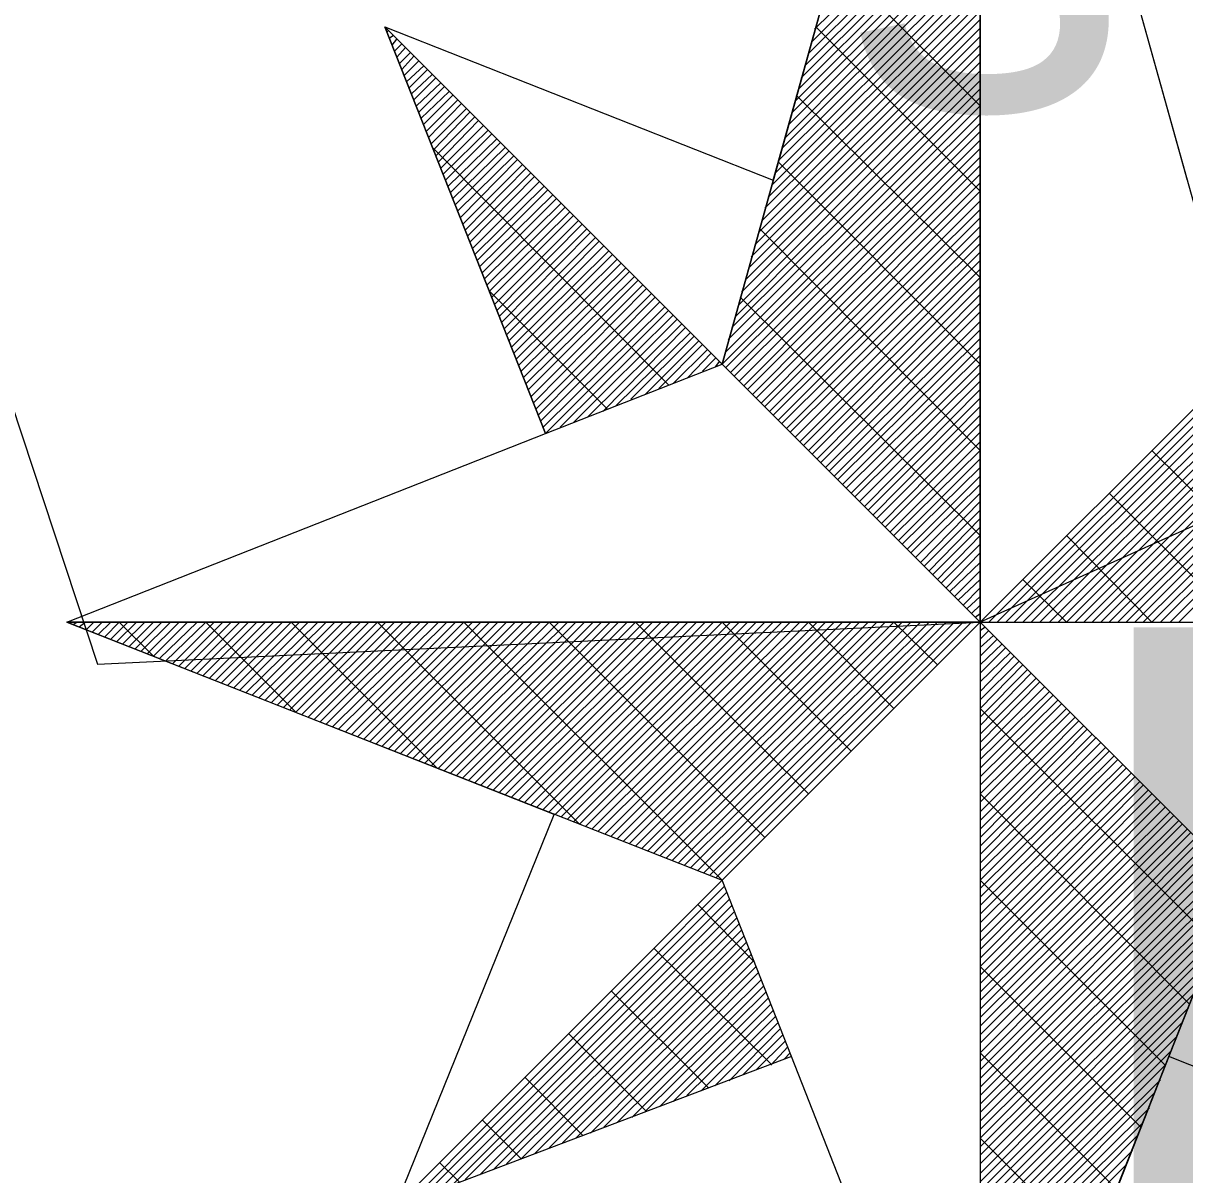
# Model space of a CAD drawing. Extents: x -729889 to -691139, y -995431 to -974354.
# Drawn here: x -725821.777 to -725820.117, y -978982.18 to -978980.534 of the extents above; entities that cross this region are included whole.
import ezdxf

# ---------------------------------------------------------------- set-up
doc = ezdxf.new("R2010")
doc.units = 0
for name, color, linetype in [('Atributy', 7, 'Continuous'), ('Kabelové vedení VO', 7, 'Continuous'), ('Svítidlo vestavné a přisazené venkovní', 7, 'Continuous'), ('Světelný bod se zemním svítidlem', 7, 'Continuous')]:
    doc.layers.add(name, color=color, linetype=linetype)

# ---------------------------------------------------------------- blocks, each defined once
blk = doc.blocks.new('Světlo')
at = {"layer": 'Světelný bod se zemním svítidlem'}
for p, q in [((-0.3687, 0.3687), (0, 1.6939)), ((0, 1.6939), (-0.3687, 0.3687)), ((-0.2957, 0.6313), (0, 1.6939)), ((0, 1.6939), (0.3687, 0.3687)), ((0, 0), (0, 1.6939)), ((0, 1.6939), (0.2957, 0.6313)), ((0, 1.6939), (0, -1.3043)), ((-0.2365, 0.847), (0, 1.0817)), ((-0.24, 0.8296), (0, 1.0696)), ((-0.2504, 0.7948), (0, 1.0452)), ((-0.2452, 0.8122), (0, 1.0574)), ((-0.2557, 0.7774), (0, 1.033)), ((-0.2591, 0.7617), (0, 1.0209)), ((-0.2696, 0.727), (0, 0.9965)), ((-0.2643, 0.7443), (0, 1.0087)), ((-0.2748, 0.7096), (0, 0.9843)), ((-0.2783, 0.6922), (0, 0.9722)), ((-0.2887, 0.6591), (0, 0.9461)), ((-0.2835, 0.6765), (0, 0.96)), ((0, 0.7374), (-0.2087, 0.9461)), ((-0.2922, 0.6417), (0, 0.9339)), ((-0.2974, 0.6243), (0, 0.9217)), ((-0.3078, 0.5913), (0, 0.8974)), ((-0.3026, 0.607), (0, 0.9096)), ((-0.3113, 0.5739), (0, 0.8852)), ((-0.3165, 0.5565), (0, 0.873)), ((-0.3687, 0.3687), (-0.8504, 0.8504)), ((-0.8504, 0.8504), (-0.6209, 0.2696)), ((-0.6209, 0.2696), (-0.8504, 0.8504)), ((-0.8504, 0.8504), (-0.2957, 0.6313)), ((-0.3687, 0.3687), (-0.8504, 0.8504)), ((-0.327, 0.5217), (0, 0.8487)), ((-0.3217, 0.5391), (0, 0.8609)), ((0, 0.6157), (-0.2348, 0.8504)), ((-0.847, 0.8435), (-0.8452, 0.8452)), ((-0.8435, 0.8348), (-0.8383, 0.8383)), ((-0.84, 0.8243), (-0.833, 0.833)), ((-0.3304, 0.5061), (0, 0.8365)), ((-0.8365, 0.8157), (-0.8261, 0.8261)), ((-0.833, 0.807), (-0.8209, 0.8209)), ((-0.8296, 0.7983), (-0.8139, 0.8139)), ((-0.3357, 0.4887), (0, 0.8243)), ((-0.8261, 0.7896), (-0.8087, 0.8087)), ((-0.8226, 0.7809), (-0.8017, 0.8017)), ((-0.3443, 0.4539), (0, 0.8)), ((-0.3409, 0.4713), (0, 0.8122)), ((-0.8191, 0.7722), (-0.7948, 0.7948)), ((-0.8157, 0.7635), (-0.7896, 0.7896)), ((-0.8122, 0.7548), (-0.7826, 0.7826)), ((-0.3496, 0.4365), (0, 0.7878)), ((-0.8087, 0.7461), (-0.7774, 0.7774)), ((-0.8052, 0.7374), (-0.7704, 0.7704)), ((-0.8017, 0.7287), (-0.7652, 0.7652)), ((-0.3548, 0.4209), (0, 0.7739)), ((-0.7983, 0.72), (-0.7583, 0.7583)), ((-0.7948, 0.7113), (-0.753, 0.753)), ((-0.3635, 0.3861), (0, 0.7496)), ((-0.36, 0.4035), (0, 0.7617)), ((0, 0.4922), (-0.2626, 0.753)), ((-0.7913, 0.7009), (-0.7461, 0.7461)), ((-0.7878, 0.6922), (-0.7409, 0.7409)), ((-0.7843, 0.6835), (-0.7339, 0.7339)), ((-0.3687, 0.3687), (0, 0.7374)), ((-0.7809, 0.6748), (-0.7287, 0.7287)), ((-0.7774, 0.6661), (-0.7217, 0.7217)), ((-0.7739, 0.6574), (-0.7165, 0.7165)), ((-0.3635, 0.3635), (0, 0.7252)), ((-0.7704, 0.6487), (-0.7096, 0.7096)), ((-0.767, 0.64), (-0.7026, 0.7026)), ((-0.7635, 0.6313), (-0.6974, 0.6974)), ((-0.3565, 0.3565), (0, 0.713)), ((-0.3513, 0.3513), (0, 0.7009)), ((-0.76, 0.6226), (-0.6904, 0.6904)), ((-0.7565, 0.6139), (-0.6852, 0.6852)), ((-0.3443, 0.3443), (0, 0.6887)), ((-0.4452, 0.3391), (-0.7809, 0.6765)), ((-0.753, 0.6052), (-0.6783, 0.6783)), ((-0.7496, 0.5965), (-0.673, 0.673)), ((-0.7461, 0.5878), (-0.6661, 0.6661)), ((-0.3374, 0.3374), (0, 0.6765)), ((-0.3322, 0.3322), (0, 0.6643)), ((-0.7426, 0.5774), (-0.6609, 0.6609)), ((-0.7391, 0.5687), (-0.6539, 0.6539)), ((-0.7357, 0.56), (-0.6487, 0.6487)), ((-0.3252, 0.3252), (0, 0.6522)), ((0, 0.3687), (-0.2887, 0.6574)), ((-0.7322, 0.5513), (-0.6417, 0.6417)), ((-0.7287, 0.5426), (-0.6365, 0.6365)), ((-0.2957, 0.6313), (-0.3687, 0.3687)), ((-0.32, 0.32), (0, 0.64)), ((-0.7252, 0.5339), (-0.6296, 0.6296)), ((-0.7217, 0.5252), (-0.6226, 0.6226)), ((-0.7183, 0.5165), (-0.6174, 0.6174)), ((-0.313, 0.313), (0, 0.6278)), ((-0.3078, 0.3078), (0, 0.6157)), ((-0.7148, 0.5078), (-0.6104, 0.6104)), ((-0.7113, 0.4991), (-0.6052, 0.6052)), ((-0.7078, 0.4904), (-0.5983, 0.5983)), ((-0.3009, 0.3009), (0, 0.6017)), ((-0.7043, 0.4817), (-0.593, 0.593)), ((-0.7009, 0.473), (-0.5861, 0.5861)), ((-0.6974, 0.4643), (-0.5809, 0.5809)), ((-0.2957, 0.2957), (0, 0.5896)), ((-0.6939, 0.4539), (-0.5739, 0.5739)), ((-0.6904, 0.4452), (-0.5687, 0.5687)), ((-0.2887, 0.2887), (0, 0.5774)), ((-0.2835, 0.2835), (0, 0.5652)), ((-0.687, 0.4365), (-0.5617, 0.5617)), ((-0.6835, 0.4278), (-0.5565, 0.5565)), ((-0.68, 0.4191), (-0.5496, 0.5496)), ((0, 0.2452), (-0.3148, 0.5617)), ((-0.2765, 0.2765), (0, 0.553)), ((-0.6765, 0.4104), (-0.5443, 0.5443)), ((-0.673, 0.4017), (-0.5374, 0.5374)), ((-0.2713, 0.2713), (0, 0.5409)), ((-0.6696, 0.393), (-0.5304, 0.5304)), ((-0.6661, 0.3843), (-0.5252, 0.5252)), ((-0.6626, 0.3757), (-0.5183, 0.5183)), ((-0.2643, 0.2643), (0, 0.5287)), ((-0.2574, 0.2574), (0, 0.5165)), ((-0.6591, 0.367), (-0.513, 0.513)), ((-0.6557, 0.3583), (-0.5061, 0.5061)), ((-0.6522, 0.3496), (-0.5009, 0.5009)), ((-0.2522, 0.2522), (0, 0.5043)), ((-0.6487, 0.3409), (-0.4939, 0.4939)), ((-0.6452, 0.3322), (-0.4887, 0.4887)), ((-0.6417, 0.3217), (-0.4817, 0.4817)), ((-0.2452, 0.2452), (0, 0.4922)), ((-0.5322, 0.3043), (-0.7009, 0.473)), ((-0.6383, 0.313), (-0.4765, 0.4765)), ((-0.6348, 0.3043), (-0.4696, 0.4696)), ((-0.24, 0.24), (0, 0.48)), ((-0.233, 0.233), (0, 0.4678)), ((-0.6313, 0.2957), (-0.4643, 0.4643)), ((-0.6278, 0.287), (-0.4574, 0.4574)), ((-0.6243, 0.2783), (-0.4504, 0.4504)), ((0, 0.1235), (-0.3426, 0.4643)), ((-0.2278, 0.2278), (0, 0.4557)), ((-0.6209, 0.2696), (-0.4452, 0.4452)), ((-0.6, 0.2783), (-0.4383, 0.4383)), ((-0.5809, 0.2852), (-0.433, 0.433)), ((-0.2209, 0.2209), (0, 0.4435)), ((-0.56, 0.2939), (-0.4261, 0.4261)), ((-0.5391, 0.3009), (-0.4209, 0.4209)), ((-0.2157, 0.2157), (0, 0.4296)), ((-0.2087, 0.2087), (0, 0.4174)), ((-0.52, 0.3096), (-0.4139, 0.4139)), ((-0.4991, 0.3183), (-0.4087, 0.4087)), ((-0.4783, 0.3252), (-0.4017, 0.4017)), ((-0.2035, 0.2035), (0, 0.4052)), ((-0.4591, 0.3339), (-0.3965, 0.3965)), ((-0.4383, 0.3409), (-0.3896, 0.3896)), ((-0.4174, 0.3496), (-0.3843, 0.3843)), ((-0.1965, 0.1965), (0, 0.393)), ((-0.6209, 0.2696), (-0.3687, 0.3687)), ((-0.3965, 0.3583), (-0.3774, 0.3774)), ((-0.3774, 0.3652), (-0.3722, 0.3722)), ((-0.3687, 0.3687), (0, 0)), ((0, 0), (-0.3687, 0.3687)), ((-0.1913, 0.1913), (0, 0.3809)), ((-0.1843, 0.1843), (0, 0.3687)), ((0.3687, 0.3687), (0, 0)), ((0.3687, 0.3687), (0, 0)), ((0, 0), (0.3687, 0.3687)), ((0.0122, 0), (0.3774, 0.3652)), ((-0.1791, 0.1791), (0, 0.3565)), ((0.0243, 0), (0.3861, 0.3617)), ((0.0365, 0), (0.3948, 0.3583)), ((0.0487, 0), (0.4035, 0.3548)), ((0.0609, 0), (0.4139, 0.3513)), ((-0.1722, 0.1722), (0, 0.3443)), ((-0.1652, 0.1652), (0, 0.3322)), ((0.073, 0), (0.4226, 0.3478)), ((0.0852, 0), (0.4313, 0.3443)), ((0.0991, 0), (0.44, 0.3409)), ((0.1113, 0), (0.4487, 0.3374)), ((0.1235, 0), (0.4574, 0.3339)), ((-0.16, 0.16), (0, 0.32)), ((0.1357, 0), (0.4661, 0.3304)), ((0.1478, 0), (0.4748, 0.327)), ((0.16, 0), (0.4835, 0.3235)), ((0.1722, 0), (0.4922, 0.32)), ((0.1843, 0), (0.5009, 0.3165)), ((-0.153, 0.153), (0, 0.3078)), ((0.1965, 0), (0.5096, 0.313)), ((0.2087, 0), (0.5183, 0.3096)), ((0.2209, 0), (0.527, 0.3061)), ((0.233, 0), (0.5374, 0.3026)), ((0.2452, 0), (0.5461, 0.2991)), ((-0.1478, 0.1478), (0, 0.2957)), ((-0.1409, 0.1409), (0, 0.2835)), ((0.2574, 0), (0.5548, 0.2957)), ((0.2713, 0), (0.5635, 0.2922)), ((0.2835, 0), (0.5722, 0.2887)), ((-1.3043, 0), (-0.6209, 0.2696)), ((-0.1357, 0.1357), (0, 0.2713)), ((-0.1287, 0.1287), (0, 0.2574)), ((-0.1235, 0.1235), (0, 0.2452)), ((-0.1165, 0.1165), (0, 0.233)), ((0.4922, 0), (0.2452, 0.2452)), ((-0.1113, 0.1113), (0, 0.2209)), ((-0.1043, 0.1043), (0, 0.2087)), ((-0.0991, 0.0991), (0, 0.1965)), ((-0.0922, 0.0922), (0, 0.1843)), ((0.3687, 0), (0.1843, 0.1843)), ((-0.0852, 0.0852), (0, 0.1722)), ((-0.08, 0.08), (0, 0.16)), ((-0.073, 0.073), (0, 0.1478)), ((-0.0678, 0.0678), (0, 0.1357)), ((-0.0609, 0.0609), (0, 0.1235)), ((0.2452, 0), (0.1235, 0.1235)), ((-0.0557, 0.0557), (0, 0.1113)), ((-0.0487, 0.0487), (0, 0.0991)), ((-0.0435, 0.0435), (0, 0.0852)), ((-0.0365, 0.0365), (0, 0.073)), ((-0.0313, 0.0313), (0, 0.0609)), ((0.1235, 0), (0.0609, 0.0609)), ((-0.0243, 0.0243), (0, 0.0487)), ((-0.0191, 0.0191), (0, 0.0365)), ((-0.0122, 0.0122), (0, 0.0243)), ((-1.3043, 0), (-0.3687, -0.3687)), ((0, 0), (-1.3043, 0)), ((-0.6087, -0.2748), (-1.3043, 0)), ((-1.3043, 0), (1.3043, 0)), ((-1.3043, 0), (-1.3043, 0)), ((-1.2957, -0.0035), (-1.2904, 0)), ((-1.287, -0.007), (-1.2783, 0)), ((-1.2765, -0.0104), (-1.2661, 0)), ((-1.2678, -0.0139), (-1.2539, 0)), ((-1.2591, -0.0174), (-1.2417, 0)), ((-1.2504, -0.0209), (-1.2296, 0)), ((-1.2417, -0.0243), (-1.2174, 0)), ((-1.233, -0.0278), (-1.2052, 0)), ((-1.1809, -0.0487), (-1.2296, 0)), ((-1.2243, -0.0313), (-1.193, 0)), ((-1.2157, -0.0348), (-1.1809, 0)), ((-1.207, -0.0383), (-1.1687, 0)), ((-1.1983, -0.0417), (-1.1565, 0)), ((-1.1896, -0.0452), (-1.1443, 0)), ((-1.1809, -0.0487), (-1.1322, 0)), ((-1.1722, -0.0522), (-1.1183, 0)), ((-1.1635, -0.0557), (-1.1061, 0)), ((-1.153, -0.0591), (-1.0939, 0)), ((-1.1443, -0.0626), (-1.0817, 0)), ((-1.1357, -0.0661), (-1.0696, 0)), ((-1.127, -0.0696), (-1.0574, 0)), ((-1.1183, -0.073), (-1.0452, 0)), ((-1.1096, -0.0765), (-1.033, 0)), ((-0.9774, -0.1287), (-1.1061, 0)), ((-1.1009, -0.08), (-1.0209, 0)), ((-1.0922, -0.0835), (-1.0087, 0)), ((-1.0835, -0.087), (-0.9965, 0)), ((-1.0748, -0.0904), (-0.9843, 0)), ((-1.0661, -0.0939), (-0.9722, 0)), ((-1.0574, -0.0974), (-0.96, 0)), ((-1.0487, -0.1009), (-0.9461, 0)), ((-1.04, -0.1043), (-0.9339, 0)), ((-1.0296, -0.1078), (-0.9217, 0)), ((-1.0209, -0.1113), (-0.9096, 0)), ((-1.0122, -0.1148), (-0.8974, 0)), ((-1.0035, -0.1183), (-0.8852, 0)), ((-0.9948, -0.1217), (-0.873, 0)), ((-0.9861, -0.1252), (-0.8609, 0)), ((-0.7757, -0.2087), (-0.9843, 0)), ((-0.9774, -0.1287), (-0.8487, 0)), ((-0.9687, -0.1322), (-0.8365, 0)), ((-0.96, -0.1357), (-0.8243, 0)), ((-0.9513, -0.1391), (-0.8122, 0)), ((-0.9426, -0.1426), (-0.8, 0)), ((-0.9339, -0.1461), (-0.7878, 0)), ((-0.9252, -0.1496), (-0.7739, 0)), ((-0.9165, -0.153), (-0.7617, 0)), ((-0.9061, -0.1565), (-0.7496, 0)), ((-0.8974, -0.16), (-0.7374, 0)), ((-0.8887, -0.1635), (-0.7252, 0)), ((-0.88, -0.167), (-0.713, 0)), ((-0.8713, -0.1704), (-0.7009, 0)), ((-0.8626, -0.1739), (-0.6887, 0)), ((-0.5722, -0.2887), (-0.8609, 0)), ((-0.8539, -0.1774), (-0.6765, 0)), ((-0.8452, -0.1809), (-0.6643, 0)), ((-0.8365, -0.1843), (-0.6522, 0)), ((-0.8278, -0.1878), (-0.64, 0)), ((-0.8191, -0.1913), (-0.6278, 0)), ((-0.8104, -0.1948), (-0.6157, 0)), ((-0.8017, -0.1983), (-0.6017, 0)), ((-0.793, -0.2017), (-0.5896, 0)), ((-0.7843, -0.2052), (-0.5774, 0)), ((-0.7739, -0.2087), (-0.5652, 0)), ((-0.7652, -0.2122), (-0.553, 0)), ((-0.7565, -0.2157), (-0.5409, 0)), ((-0.7478, -0.2191), (-0.5287, 0)), ((-0.7391, -0.2226), (-0.5165, 0)), ((-0.3687, -0.3687), (-0.7374, 0)), ((-0.7304, -0.2261), (-0.5043, 0)), ((-0.7217, -0.2296), (-0.4922, 0)), ((-0.713, -0.233), (-0.48, 0)), ((-0.7043, -0.2365), (-0.4678, 0)), ((-0.6957, -0.24), (-0.4557, 0)), ((-0.687, -0.2435), (-0.4435, 0)), ((-0.6783, -0.247), (-0.4296, 0)), ((-0.6696, -0.2504), (-0.4174, 0)), ((-0.6591, -0.2539), (-0.4052, 0)), ((-0.6504, -0.2574), (-0.393, 0)), ((-0.6417, -0.2609), (-0.3809, 0)), ((-0.633, -0.2643), (-0.3687, 0)), ((-0.6243, -0.2678), (-0.3565, 0)), ((-0.6157, -0.2713), (-0.3443, 0)), ((-0.3078, -0.3078), (-0.6157, 0)), ((-0.607, -0.2748), (-0.3322, 0)), ((-0.5983, -0.2783), (-0.32, 0)), ((-0.5896, -0.2817), (-0.3078, 0)), ((-0.5809, -0.2852), (-0.2957, 0)), ((-0.5722, -0.2887), (-0.2835, 0)), ((-0.5635, -0.2922), (-0.2713, 0)), ((-0.5548, -0.2957), (-0.2574, 0)), ((-0.5461, -0.2991), (-0.2452, 0)), ((-0.5357, -0.3026), (-0.233, 0)), ((-0.527, -0.3061), (-0.2209, 0)), ((-0.5183, -0.3096), (-0.2087, 0)), ((-0.5096, -0.313), (-0.1965, 0)), ((-0.5009, -0.3165), (-0.1843, 0)), ((-0.4922, -0.32), (-0.1722, 0)), ((-0.2452, -0.2452), (-0.4922, 0)), ((-0.4835, -0.3235), (-0.16, 0)), ((-0.4748, -0.327), (-0.1478, 0)), ((-0.4661, -0.3304), (-0.1357, 0)), ((-0.4574, -0.3339), (-0.1235, 0)), ((-0.4487, -0.3374), (-0.1113, 0)), ((-0.44, -0.3409), (-0.0991, 0)), ((-0.4313, -0.3443), (-0.0852, 0)), ((-0.4226, -0.3478), (-0.073, 0)), ((-0.4139, -0.3513), (-0.0609, 0)), ((-0.4035, -0.3548), (-0.0487, 0)), ((-0.3948, -0.3583), (-0.0365, 0)), ((-0.3861, -0.3617), (-0.0243, 0)), ((-0.3774, -0.3652), (-0.0122, 0)), ((-0.3687, -0.3687), (0, 0)), ((0, 0), (-0.3687, -0.3687)), ((0, 0), (-0.3687, -0.3687)), ((-0.1843, -0.1843), (-0.3687, 0)), ((-0.1235, -0.1235), (-0.2452, 0)), ((-0.0609, -0.0609), (-0.1235, 0)), ((-0.007, 0.007), (0, 0.0122)), ((0, 0), (0, -1.3043)), ((0.3687, -0.3687), (0, 0)), ((0, 0), (1.3043, 0)), ((0.3687, -0.3687), (0, 0)), ((0.3687, -0.3687), (0, 0)), ((0, -0.0122), (0.007, -0.007)), ((0, -0.0243), (0.0122, -0.0122)), ((0, -0.0365), (0.0191, -0.0191)), ((0, -0.0487), (0.0243, -0.0243)), ((0, -0.0609), (0.0313, -0.0313)), ((0, -0.073), (0.0365, -0.0365)), ((0, -0.0852), (0.0435, -0.0435)), ((0, -0.0991), (0.0487, -0.0487)), ((0, -0.1113), (0.0557, -0.0557)), ((0, -0.1235), (0.0609, -0.0609)), ((0, -0.1357), (0.0678, -0.0678)), ((0, -0.1478), (0.073, -0.073)), ((0, -0.16), (0.08, -0.08)), ((0, -0.1722), (0.0852, -0.0852)), ((0, -0.1843), (0.0922, -0.0922)), ((0, -0.1965), (0.0991, -0.0991)), ((0, -0.2087), (0.1043, -0.1043)), ((0, -0.2209), (0.1113, -0.1113)), ((0, -0.233), (0.1165, -0.1165)), ((0, -0.2452), (0.1235, -0.1235)), ((0.3339, -0.4574), (0, -0.1235)), ((0, -0.2574), (0.1287, -0.1287)), ((0, -0.2713), (0.1357, -0.1357)), ((0, -0.2835), (0.1409, -0.1409)), ((0, -0.2957), (0.1478, -0.1478)), ((0, -0.3078), (0.153, -0.153)), ((0, -0.32), (0.16, -0.16)), ((0, -0.3322), (0.1652, -0.1652)), ((0, -0.3443), (0.1722, -0.1722)), ((0, -0.3565), (0.1791, -0.1791)), ((0, -0.3687), (0.1843, -0.1843)), ((0, -0.3809), (0.1913, -0.1913)), ((0, -0.393), (0.1965, -0.1965)), ((0, -0.4052), (0.2035, -0.2035)), ((0, -0.4174), (0.2087, -0.2087)), ((0, -0.4296), (0.2157, -0.2157)), ((0, -0.4435), (0.2209, -0.2209)), ((0, -0.4557), (0.2278, -0.2278)), ((0, -0.4678), (0.233, -0.233)), ((0, -0.48), (0.24, -0.24)), ((0, -0.4922), (0.2452, -0.2452)), ((0.2991, -0.5461), (0, -0.2452)), ((0, -0.5043), (0.2522, -0.2522)), ((0, -0.5165), (0.2574, -0.2574)), ((0, -0.5287), (0.2643, -0.2643)), ((-0.8348, -0.8348), (-0.6087, -0.2748)), ((0, -0.5409), (0.2713, -0.2713)), ((0, -0.553), (0.2765, -0.2765)), ((0, -0.5652), (0.2835, -0.2835)), ((0, -0.5774), (0.2887, -0.2887)), ((0, -0.5896), (0.2957, -0.2957)), ((0, -0.6017), (0.3009, -0.3009)), ((0, -0.6157), (0.3078, -0.3078)), ((0, -0.6278), (0.313, -0.313)), ((0, -0.64), (0.32, -0.32)), ((0, -0.6522), (0.3252, -0.3252)), ((0, -0.6643), (0.3322, -0.3322)), ((0, -0.6765), (0.3374, -0.3374)), ((0, -0.6887), (0.3443, -0.3443)), ((0, -0.7009), (0.3513, -0.3513)), ((0, -0.713), (0.3565, -0.3565)), ((0, -0.7252), (0.3635, -0.3635)), ((-0.3687, -0.3687), (-0.8348, -0.8348)), ((-0.3687, -0.3687), (-0.8348, -0.8348)), ((-0.8348, -0.8348), (-0.3687, -0.3687)), ((-0.8139, -0.8278), (-0.3652, -0.3774)), ((-0.2696, -0.6209), (-0.3687, -0.3687)), ((0, -1.3043), (0.3687, -0.3687)), ((0, -1.3043), (0.3687, -0.3687)), ((0, -0.7374), (0.3687, -0.3687)), ((0.2643, -0.633), (0, -0.3687)), ((0.3687, -0.3687), (0.2696, -0.6209)), ((-0.7948, -0.8191), (-0.3617, -0.3861)), ((-0.7739, -0.8122), (-0.3583, -0.3965)), ((0, -0.7496), (0.3617, -0.3896)), ((-0.7548, -0.8052), (-0.3548, -0.4052)), ((-0.7357, -0.7965), (-0.3513, -0.4139)), ((-0.3235, -0.4852), (-0.4035, -0.4035)), ((0, -0.7617), (0.353, -0.4087)), ((-0.7148, -0.7896), (-0.3478, -0.4226)), ((-0.6957, -0.7826), (-0.3443, -0.4313)), ((0, -0.7739), (0.3443, -0.4296)), ((-0.6765, -0.7739), (-0.3409, -0.44)), ((-0.6557, -0.767), (-0.3374, -0.4487)), ((-0.6365, -0.76), (-0.3339, -0.4574)), ((0, -0.7878), (0.3374, -0.4504)), ((-0.6157, -0.7513), (-0.3304, -0.4661)), ((-0.5965, -0.7443), (-0.327, -0.4748)), ((-0.2991, -0.6313), (-0.4661, -0.4661)), ((0, -0.8), (0.3287, -0.4696)), ((-0.5774, -0.7374), (-0.3235, -0.4835)), ((-0.5565, -0.7304), (-0.32, -0.4922)), ((0, -0.8122), (0.3217, -0.4904)), ((0.2296, -0.7217), (0, -0.4922)), ((-0.5374, -0.7217), (-0.3165, -0.5009)), ((-0.5183, -0.7148), (-0.313, -0.5113)), ((0, -0.8243), (0.313, -0.5113)), ((-0.3878, -0.6661), (-0.527, -0.527)), ((-0.4974, -0.7078), (-0.3096, -0.52)), ((-0.4783, -0.6991), (-0.3061, -0.5287)), ((-0.4574, -0.6922), (-0.3026, -0.5374)), ((-0.4383, -0.6852), (-0.2991, -0.5461)), ((0, -0.8365), (0.3043, -0.5322)), ((-0.4191, -0.6765), (-0.2957, -0.5548)), ((-0.3983, -0.6696), (-0.2922, -0.5635)), ((0, -0.8487), (0.2974, -0.5513)), ((-0.3791, -0.6626), (-0.2887, -0.5722)), ((0, -0.8609), (0.2887, -0.5722)), ((-0.4765, -0.6991), (-0.5878, -0.5878)), ((-0.3583, -0.6557), (-0.2852, -0.5809)), ((-0.3391, -0.647), (-0.2817, -0.5896)), ((0, -0.873), (0.28, -0.593)), ((-0.32, -0.64), (-0.2783, -0.5983)), ((-0.2991, -0.633), (-0.2748, -0.607)), ((0, -0.8852), (0.273, -0.6122)), ((-0.2696, -0.6209), (-0.8348, -0.8348)), ((-0.28, -0.6243), (-0.2713, -0.6157)), ((0, -1.3043), (-0.2696, -0.6209)), ((0.1948, -0.8104), (0, -0.6157)), ((0.2696, -0.6209), (0, -1.3043)), ((0.8504, -0.8504), (0.2696, -0.6209)), ((0, -0.8974), (0.2643, -0.633)), ((-0.567, -0.7339), (-0.6504, -0.6504)), ((0, -0.9096), (0.2574, -0.6539)), ((0, -0.9217), (0.2487, -0.673)), ((0, -0.9339), (0.2417, -0.6939)), ((-0.6557, -0.767), (-0.7113, -0.7113)), ((0, -0.9461), (0.233, -0.7148)), ((0, -0.96), (0.2243, -0.7339)), ((0.16, -0.8974), (0, -0.7374)), ((0, -0.9722), (0.2174, -0.7548)), ((-0.7443, -0.8), (-0.7722, -0.7722)), ((0, -0.9843), (0.2087, -0.7757))]:
    blk.add_line(p, q, dxfattribs=at)
blk.add_text('s', height=0.6087, dxfattribs=at).set_placement((-0.1939, 0.7324))

msp = doc.modelspace()

# ---------------------------------------------------------------- linework, layer by layer
at = {"layer": 'Kabelové vedení VO'}
for points in [[(-725822.9096, -978973.8901), (-725824.1691, -978973.8768), (-725821.6712, -978981.4499), (-725820.4097, -978981.3898)], [(-725816.8111, -978978.841), (-725819.6839, -978979.6701), (-725819.3078, -978980.8925), (-725820.4097, -978981.3898)]]:
    msp.add_lwpolyline(points, dxfattribs=at)

# ---------------------------------------------------------------- block references
at = {"layer": 'Svítidlo vestavné a přisazené venkovní', "xscale": 1.0005800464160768, "yscale": 1.0005800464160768}
msp.add_blockref('Světlo', (-725820.4097, -978981.3898), dxfattribs=at)

# ---------------------------------------------------------------- texts
at = {"layer": 'Atributy'}
msp.add_text('D-0700', height=2, dxfattribs=at).set_placement((-725820.4097, -978983.3974))

doc.saveas('drawing.dxf')
